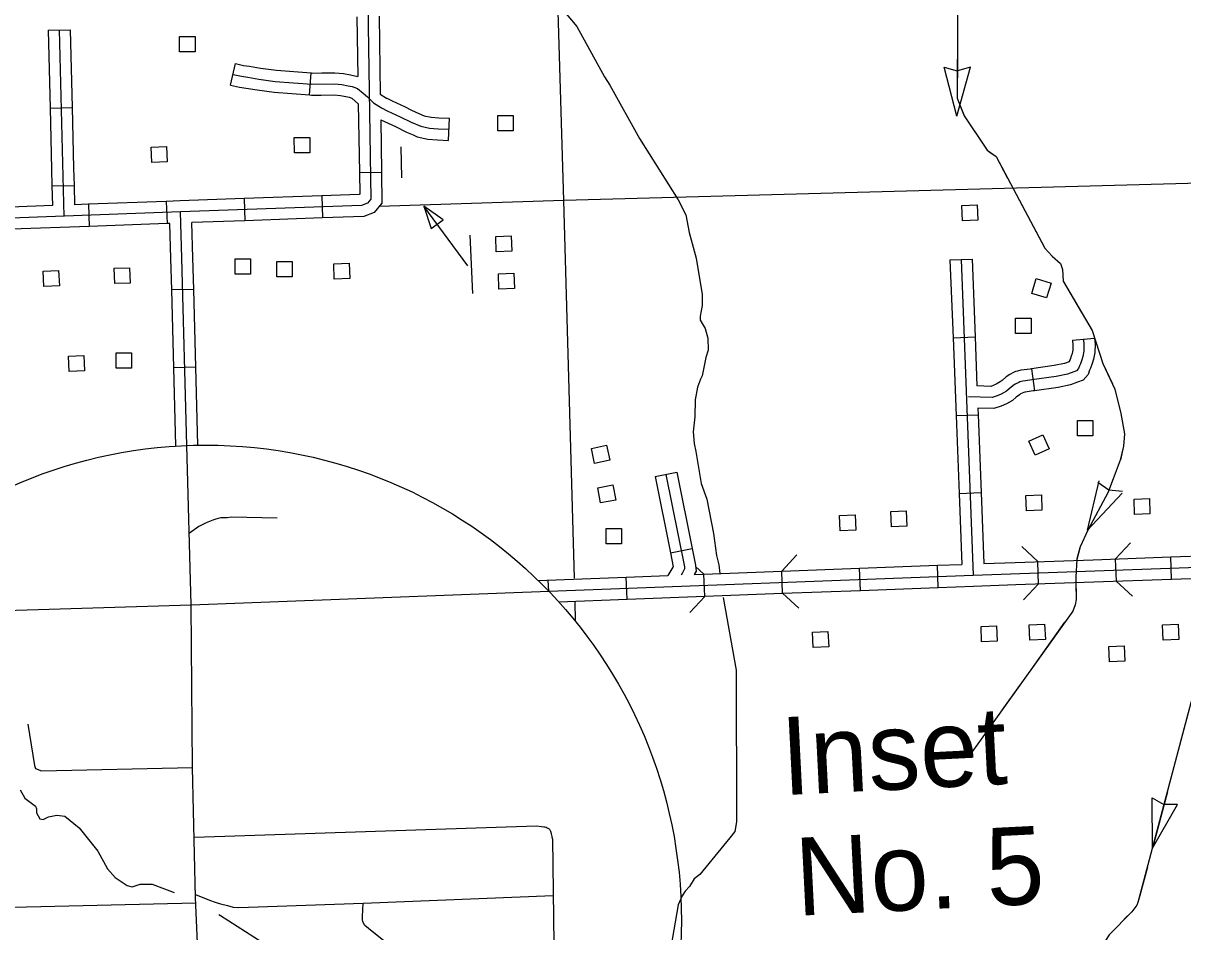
# Model space of a CAD drawing. Extents: x 1671357 to 13005564, y 567358 to 14261451.
# Drawn here: x 12758311 to 12758325.89, y 14259888.15 to 14259899.82 of the extents above; entities that cross this region are included whole.
import ezdxf

# ---------------------------------------------------------------- set-up
doc = ezdxf.new("R2010")
doc.units = 0
for name, color, linetype in [('31', 7, 'Continuous'), ('32', 7, 'Continuous'), ('35', 7, 'Continuous'), ('38', 7, 'Continuous'), ('43', 7, 'Continuous'), ('5', 7, 'Continuous'), ('56', 7, 'Continuous'), ('63', 7, 'Continuous')]:
    doc.layers.add(name, color=color, linetype=linetype)

msp = doc.modelspace()

# ---------------------------------------------------------------- linework, layer by layer
at = {"layer": '31'}
msp.add_lwpolyline([(12758315.41, 14259900.907), (12758315.461, 14259897.56), (12758315.42, 14259897.511), (12758315.341, 14259897.481), (12758313.018, 14259897.398), (12758306.475, 14259897.154)], dxfattribs=at)
at = {"layer": '32'}
for p, q in [((12758311.316, 14259899.731), (12758311.6, 14259899.738)), ((12758313.66, 14259899.026), (12758313.722, 14259899.303)), ((12758314.672, 14259898.9), (12758314.693, 14259899.183)), ((12758311.341, 14259898.731), (12758311.625, 14259898.738)), ((12758316.459, 14259898.317), (12758316.47, 14259898.601)), ((12758315.314, 14259897.905), (12758315.598, 14259897.91)), ((12758311.365, 14259897.732), (12758311.649, 14259897.739)), ((12758313.832, 14259897.569), (12758313.842, 14259897.285)), ((12758314.832, 14259897.605), (12758314.842, 14259897.321)), ((12758311.833, 14259897.496), (12758311.844, 14259897.212)), ((12758312.832, 14259897.533), (12758312.843, 14259897.249)), ((12758322.9, 14259896.781), (12758323.184, 14259896.792)), ((12758313.187, 14259896.403), (12758312.903, 14259896.396)), ((12758322.939, 14259895.781), (12758323.223, 14259895.792)), ((12758324.473, 14259895.75), (12758324.756, 14259895.776)), ((12758313.214, 14259895.403), (12758312.929, 14259895.396)), ((12758323.946, 14259895.383), (12758323.986, 14259895.101)), ((12758322.978, 14259894.782), (12758323.261, 14259894.793)), ((12758319.112, 14259893.999), (12758319.391, 14259894.055)), ((12758323.016, 14259893.783), (12758323.3, 14259893.794)), ((12758319.309, 14259893.018), (12758319.587, 14259893.074)), ((12758325.037, 14259892.656), (12758325.027, 14259892.94)), ((12758325.747, 14259892.683), (12758325.737, 14259892.967)), ((12758320.75, 14259892.5), (12758320.74, 14259892.784)), ((12758321.75, 14259892.538), (12758321.739, 14259892.822)), ((12758322.749, 14259892.576), (12758322.739, 14259892.86)), ((12758324.039, 14259892.619), (12758324.029, 14259892.903)), ((12758317.747, 14259892.528), (12758317.741, 14259892.67)), ((12758318.752, 14259892.424), (12758318.741, 14259892.708)), ((12758319.751, 14259892.462), (12758319.74, 14259892.746))]:
    msp.add_line(p, q, dxfattribs=at)
for points in [[(12758315.283, 14259899.905), (12758315.295, 14259899.137)], [(12758315.567, 14259899.91), (12758315.582, 14259898.912)], [(12758311.316, 14259899.731), (12758311.341, 14259898.731)], [(12758311.458, 14259899.735), (12758311.516, 14259897.34)], [(12758311.6, 14259899.738), (12758311.625, 14259898.738)], [(12758313.722, 14259899.303), (12758313.826, 14259899.28), (12758313.902, 14259899.268), (12758314.045, 14259899.245), (12758314.248, 14259899.217), (12758314.693, 14259899.183)], [(12758314.693, 14259899.183), (12758314.707, 14259899.182), (12758314.832, 14259899.183)], [(12758314.832, 14259899.183), (12758315, 14259899.184), (12758315.109, 14259899.175), (12758315.198, 14259899.158), (12758315.295, 14259899.137)], [(12758314.832, 14259899.183), (12758314.832, 14259899.183)], [(12758314.832, 14259899.183), (12758314.832, 14259899.183)], [(12758313.691, 14259899.164), (12758313.8, 14259899.14), (12758313.88, 14259899.128), (12758314.023, 14259899.105), (12758314.233, 14259899.075), (12758314.703, 14259899.04), (12758314.994, 14259899.042), (12758315.089, 14259899.034), (12758315.17, 14259899.019), (12758315.223, 14259899.007), (12758315.289, 14259898.981), (12758315.361, 14259898.921), (12758315.418, 14259898.874), (12758315.497, 14259898.798), (12758315.598, 14259898.733), (12758315.673, 14259898.696), (12758315.839, 14259898.621), (12758315.979, 14259898.55), (12758316.102, 14259898.498), (12758316.213, 14259898.472), (12758316.325, 14259898.465), (12758316.464, 14259898.459)], [(12758313.66, 14259899.026), (12758313.774, 14259899), (12758313.858, 14259898.988), (12758314.002, 14259898.965), (12758314.218, 14259898.934), (12758314.672, 14259898.9)], [(12758314.672, 14259898.9), (12758314.698, 14259898.898), (12758314.825, 14259898.899)], [(12758314.825, 14259898.899), (12758314.989, 14259898.9), (12758315.07, 14259898.893), (12758315.141, 14259898.879), (12758315.182, 14259898.871), (12758315.216, 14259898.858), (12758315.3, 14259898.788)], [(12758315.582, 14259898.912), (12758315.664, 14259898.859)], [(12758311.341, 14259898.731), (12758311.359, 14259897.946)], [(12758311.625, 14259898.738), (12758311.643, 14259897.961)], [(12758315.3, 14259898.788), (12758315.314, 14259897.905)], [(12758315.664, 14259898.859), (12758315.668, 14259898.857), (12758315.734, 14259898.825), (12758315.901, 14259898.749), (12758315.976, 14259898.711)], [(12758315.976, 14259898.711), (12758315.976, 14259898.711)], [(12758315.976, 14259898.711), (12758316.038, 14259898.679), (12758316.146, 14259898.634), (12758316.234, 14259898.613), (12758316.333, 14259898.607), (12758316.47, 14259898.601)], [(12758315.976, 14259898.711), (12758315.976, 14259898.711)], [(12758315.588, 14259898.579), (12758315.598, 14259897.91)], [(12758315.588, 14259898.579), (12758315.778, 14259898.493), (12758315.919, 14259898.421), (12758316.003, 14259898.386)], [(12758316.003, 14259898.386), (12758316.058, 14259898.363), (12758316.192, 14259898.331), (12758316.317, 14259898.323), (12758316.459, 14259898.317)], [(12758311.359, 14259897.946), (12758311.365, 14259897.732)], [(12758311.359, 14259897.946), (12758311.359, 14259897.946)], [(12758311.359, 14259897.946), (12758311.359, 14259897.946)], [(12758311.643, 14259897.961), (12758311.649, 14259897.739)], [(12758315.314, 14259897.905), (12758315.318, 14259897.625), (12758315.313, 14259897.623), (12758314.832, 14259897.605)], [(12758315.598, 14259897.91), (12758315.604, 14259897.509), (12758315.505, 14259897.392), (12758315.37, 14259897.34), (12758314.842, 14259897.321)], [(12758311.365, 14259897.732), (12758311.371, 14259897.479)], [(12758311.649, 14259897.739), (12758311.655, 14259897.489)], [(12758313.832, 14259897.569), (12758313.013, 14259897.54), (12758312.832, 14259897.533)], [(12758314.832, 14259897.605), (12758313.832, 14259897.569)], [(12758311.371, 14259897.479), (12758310.834, 14259897.459)], [(12758311.833, 14259897.496), (12758311.655, 14259897.489)], [(12758312.832, 14259897.533), (12758311.833, 14259897.496)], [(12758313.034, 14259896.803), (12758313.018, 14259897.398)], [(12758312.843, 14259897.249), (12758311.844, 14259897.212)], [(12758312.88, 14259897.25), (12758312.843, 14259897.249)], [(12758312.903, 14259896.396), (12758312.892, 14259896.8), (12758312.88, 14259897.25)], [(12758313.842, 14259897.285), (12758313.164, 14259897.261)], [(12758313.187, 14259896.403), (12758313.176, 14259896.807), (12758313.164, 14259897.261)], [(12758314.842, 14259897.321), (12758313.842, 14259897.285)], [(12758311.844, 14259897.212), (12758310.844, 14259897.175)], [(12758313.098, 14259894.4), (12758313.034, 14259896.803)], [(12758322.9, 14259896.781), (12758322.939, 14259895.781)], [(12758323.042, 14259896.786), (12758323.199, 14259892.735)], [(12758323.184, 14259896.792), (12758323.223, 14259895.792)], [(12758312.929, 14259895.396), (12758312.903, 14259896.396)], [(12758313.214, 14259895.403), (12758313.187, 14259896.403)], [(12758322.939, 14259895.781), (12758322.978, 14259894.782)], [(12758324.614, 14259895.763), (12758324.621, 14259895.693), (12758324.62, 14259895.608), (12758324.608, 14259895.543), (12758324.592, 14259895.498), (12758324.575, 14259895.446), (12758324.563, 14259895.423), (12758324.549, 14259895.385), (12758324.526, 14259895.357), (12758324.492, 14259895.344), (12758324.41, 14259895.316), (12758324.265, 14259895.284), (12758323.95, 14259895.24), (12758323.871, 14259895.229), (12758323.835, 14259895.224), (12758323.803, 14259895.217), (12758323.796, 14259895.215), (12758323.785, 14259895.209), (12758323.736, 14259895.184), (12758323.707, 14259895.166), (12758323.661, 14259895.126), (12758323.624, 14259895.096), (12758323.559, 14259895.059), (12758323.507, 14259895.034), (12758323.444, 14259895.015), (12758323.138, 14259895.024)], [(12758323.223, 14259895.792), (12758323.247, 14259895.163)], [(12758324.756, 14259895.776), (12758324.763, 14259895.699), (12758324.762, 14259895.594), (12758324.745, 14259895.506), (12758324.727, 14259895.453), (12758324.707, 14259895.391), (12758324.693, 14259895.366), (12758324.675, 14259895.312), (12758324.61, 14259895.237), (12758324.54, 14259895.211), (12758324.448, 14259895.179), (12758324.291, 14259895.144), (12758323.986, 14259895.101)], [(12758324.473, 14259895.75), (12758324.479, 14259895.687), (12758324.478, 14259895.622), (12758324.47, 14259895.579), (12758324.458, 14259895.544), (12758324.444, 14259895.502), (12758324.433, 14259895.48), (12758324.43, 14259895.473), (12758324.372, 14259895.453), (12758324.24, 14259895.424), (12758323.946, 14259895.383)], [(12758312.956, 14259894.393), (12758312.929, 14259895.396)], [(12758313.24, 14259894.404), (12758313.214, 14259895.403)], [(12758323.946, 14259895.383), (12758323.931, 14259895.38), (12758323.852, 14259895.37), (12758323.81, 14259895.364), (12758323.768, 14259895.355), (12758323.741, 14259895.347), (12758323.718, 14259895.334), (12758323.667, 14259895.308), (12758323.622, 14259895.28), (12758323.57, 14259895.235), (12758323.544, 14259895.214), (12758323.494, 14259895.185), (12758323.456, 14259895.167), (12758323.424, 14259895.157), (12758323.247, 14259895.163)], [(12758323.986, 14259895.101), (12758323.97, 14259895.099), (12758323.891, 14259895.088), (12758323.861, 14259895.084), (12758323.848, 14259895.081), (12758323.806, 14259895.06), (12758323.791, 14259895.051), (12758323.752, 14259895.017), (12758323.705, 14259894.978), (12758323.625, 14259894.933), (12758323.559, 14259894.902), (12758323.463, 14259894.872), (12758323.258, 14259894.878)], [(12758323.258, 14259894.878), (12758323.261, 14259894.793)], [(12758322.978, 14259894.782), (12758323.016, 14259893.783)], [(12758323.261, 14259894.793), (12758323.3, 14259893.794)], [(12758313.347, 14259885.47), (12758313.21, 14259888.595), (12758313.17, 14259890.262), (12758313.153, 14259892.354), (12758313.098, 14259894.4)], [(12758319.112, 14259893.999), (12758319.309, 14259893.018)], [(12758319.252, 14259894.027), (12758319.49, 14259892.839), (12758319.492, 14259892.816), (12758319.486, 14259892.806), (12758319.464, 14259892.764), (12758319.446, 14259892.734)], [(12758319.391, 14259894.055), (12758319.587, 14259893.074)], [(12758323.016, 14259893.783), (12758323.052, 14259892.872)], [(12758323.3, 14259893.794), (12758323.336, 14259892.882)], [(12758314.257, 14259893.465), (12758313.671, 14259893.476), (12758313.616, 14259893.47), (12758313.534, 14259893.468), (12758313.499, 14259893.461), (12758313.469, 14259893.454), (12758313.432, 14259893.439), (12758313.389, 14259893.424), (12758313.344, 14259893.407), (12758313.253, 14259893.357), (12758313.13, 14259893.271)], [(12758319.587, 14259893.074), (12758319.63, 14259892.861), (12758319.638, 14259892.786), (12758319.613, 14259892.741)], [(12758319.309, 14259893.018), (12758319.344, 14259892.841), (12758319.341, 14259892.835), (12758319.277, 14259892.729)], [(12758323.738, 14259892.896), (12758324.738, 14259892.931)], [(12758324.738, 14259892.931), (12758325.737, 14259892.967)], [(12758325.737, 14259892.967), (12758326.737, 14259893.002)], [(12758317.747, 14259892.528), (12758323.199, 14259892.735), (12758328.129, 14259892.909)], [(12758319.74, 14259892.746), (12758320.74, 14259892.784)], [(12758320.74, 14259892.784), (12758321.739, 14259892.822)], [(12758321.739, 14259892.822), (12758322.739, 14259892.86)], [(12758322.739, 14259892.86), (12758323.052, 14259892.872)], [(12758323.336, 14259892.882), (12758323.738, 14259892.896)], [(12758317.611, 14259892.665), (12758318.741, 14259892.708)], [(12758318.741, 14259892.708), (12758319.277, 14259892.729)], [(12758319.613, 14259892.741), (12758319.74, 14259892.746)], [(12758323.748, 14259892.612), (12758324.748, 14259892.647)], [(12758324.748, 14259892.647), (12758325.747, 14259892.683)], [(12758325.747, 14259892.683), (12758326.747, 14259892.718)], [(12758308.656, 14259892.217), (12758313.153, 14259892.354), (12758317.747, 14259892.528)], [(12758319.751, 14259892.462), (12758320.75, 14259892.5)], [(12758320.75, 14259892.5), (12758321.75, 14259892.538)], [(12758321.75, 14259892.538), (12758322.749, 14259892.576)], [(12758322.749, 14259892.576), (12758323.204, 14259892.593), (12758323.748, 14259892.612)], [(12758317.875, 14259892.391), (12758318.752, 14259892.424)], [(12758318.752, 14259892.424), (12758319.751, 14259892.462)], [(12758311.054, 14259890.821), (12758311.141, 14259890.289), (12758311.155, 14259890.25), (12758311.229, 14259890.222), (12758313.17, 14259890.262)], [(12758317.589, 14259889.508), (12758313.195, 14259889.364)], [(12758317.794, 14259889.347), (12758317.79, 14259889.375), (12758317.787, 14259889.392), (12758317.782, 14259889.413), (12758317.778, 14259889.426), (12758317.776, 14259889.43), (12758317.772, 14259889.439), (12758317.768, 14259889.448), (12758317.764, 14259889.46), (12758317.761, 14259889.461), (12758317.754, 14259889.469), (12758317.738, 14259889.48), (12758317.728, 14259889.485), (12758317.714, 14259889.491), (12758317.697, 14259889.496), (12758317.685, 14259889.498), (12758317.654, 14259889.502), (12758317.589, 14259889.508)], [(12758317.794, 14259889.347), (12758317.836, 14259885.96), (12758317.852, 14259884.971), (12758317.867, 14259884.77), (12758317.867, 14259884.736), (12758317.864, 14259884.711), (12758317.854, 14259884.667), (12758317.831, 14259884.632), (12758317.764, 14259884.542), (12758317.501, 14259884.208), (12758316.956, 14259883.492), (12758316.878, 14259883.396), (12758316.842, 14259883.356), (12758316.822, 14259883.34), (12758316.785, 14259883.307), (12758316.706, 14259883.243), (12758316.243, 14259882.974), (12758316.148, 14259882.934), (12758316.09, 14259882.909), (12758316.044, 14259882.895)], [(12758313.209, 14259888.634), (12758313.389, 14259888.56), (12758313.463, 14259888.533), (12758313.528, 14259888.512), (12758313.621, 14259888.491), (12758313.692, 14259888.469), (12758313.763, 14259888.463), (12758313.89, 14259888.468), (12758315.362, 14259888.521), (12758317.803, 14259888.618)], [(12758307.232, 14259888.384), (12758313.213, 14259888.524)], [(12758316.532, 14259887.313), (12758315.43, 14259888.197), (12758315.385, 14259888.235), (12758315.36, 14259888.28), (12758315.354, 14259888.31), (12758315.354, 14259888.348), (12758315.362, 14259888.521)]]:
    msp.add_lwpolyline(points, dxfattribs=at)
at = {"layer": '35'}
for points in [[(12758317.968, 14259899.941), (12758318.108, 14259899.779), (12758318.463, 14259899.131), (12758318.532, 14259899.026), (12758318.913, 14259898.339), (12758319.409, 14259897.554), (12758319.506, 14259897.359), (12758319.55, 14259897.133), (12758319.638, 14259896.806), (12758319.718, 14259896.338), (12758319.718, 14259896.197), (12758319.692, 14259896.061), (12758319.692, 14259896.008), (12758319.756, 14259895.899), (12758319.791, 14259895.775), (12758319.794, 14259895.621), (12758319.765, 14259895.529), (12758319.717, 14259895.291), (12758319.694, 14259895.25), (12758319.658, 14259895.146), (12758319.629, 14259894.986), (12758319.621, 14259894.765), (12758319.603, 14259894.574), (12758319.613, 14259894.423), (12758319.634, 14259894.321), (12758319.706, 14259893.912), (12758319.777, 14259893.709), (12758319.864, 14259893.267), (12758319.903, 14259892.987), (12758319.93, 14259892.865), (12758319.942, 14259892.754)], [(12758319.988, 14259892.448), (12758320.154, 14259891.512), (12758320.156, 14259889.565), (12758320.135, 14259889.443), (12758320.072, 14259889.358), (12758319.688, 14259888.888), (12758319.615, 14259888.834), (12758319.554, 14259888.736), (12758319.5, 14259888.675), (12758319.461, 14259888.615)], [(12758310.956, 14259889.977), (12758311.018, 14259889.87), (12758311.153, 14259889.765), (12758311.168, 14259889.734), (12758311.168, 14259889.68), (12758311.211, 14259889.604), (12758311.253, 14259889.595), (12758311.322, 14259889.63), (12758311.427, 14259889.651), (12758311.53, 14259889.64), (12758311.713, 14259889.488), (12758311.955, 14259889.189), (12758312.08, 14259888.96), (12758312.177, 14259888.852), (12758312.332, 14259888.747), (12758312.395, 14259888.732), (12758312.5, 14259888.763), (12758312.651, 14259888.764), (12758312.937, 14259888.656)], [(12758319.461, 14259888.615), (12758319.409, 14259888.499), (12758319.11, 14259886.771), (12758319.085, 14259886.555), (12758319.06, 14259886.465), (12758319.032, 14259886.266), (12758318.981, 14259886.047), (12758318.942, 14259885.979), (12758318.879, 14259885.895), (12758318.862, 14259885.845), (12758318.856, 14259885.632)], [(12758313.508, 14259888.375), (12758313.529, 14259888.364), (12758314.067, 14259888.019), (12758314.381, 14259887.858), (12758314.68, 14259887.737), (12758315.136, 14259887.53), (12758315.617, 14259887.36), (12758315.722, 14259887.336)]]:
    msp.add_lwpolyline(points, dxfattribs=at)
at = {"layer": '38'}
for p, q in [((12758325.031, 14259892.8), (12758325.031, 14259892.8)), ((12758324.034, 14259892.765), (12758324.034, 14259892.765))]:
    msp.add_line(p, q, dxfattribs=at)
for points in [[(12758324.029, 14259892.907), (12758323.821, 14259893.1)], [(12758325.22, 14259893.149), (12758325.026, 14259892.942)], [(12758320.74, 14259892.785), (12758320.933, 14259892.993)], [(12758319.633, 14259892.845), (12758319.74, 14259892.745)], [(12758325.036, 14259892.658), (12758325.244, 14259892.464)], [(12758320.959, 14259892.308), (12758320.75, 14259892.501)], [(12758323.845, 14259892.415), (12758324.039, 14259892.623)], [(12758319.75, 14259892.461), (12758319.557, 14259892.252)]]:
    msp.add_lwpolyline(points, dxfattribs=at)
at = {"layer": '43'}
for p, q in [((12758322.989, 14259898.628), (12758322.826, 14259899.257)), ((12758322.826, 14259899.257), (12758322.992, 14259899.211)), ((12758322.989, 14259898.628), (12758323.162, 14259899.255)), ((12758323.162, 14259899.255), (12758322.995, 14259899.211)), ((12758324.668, 14259893.311), (12758324.817, 14259893.944)), ((12758324.8, 14259893.928), (12758324.94, 14259893.827)), ((12758325.114, 14259893.808), (12758324.942, 14259893.826)), ((12758324.668, 14259893.311), (12758325.113, 14259893.785)), ((12758325.5, 14259889.225), (12758325.498, 14259889.875)), ((12758325.498, 14259889.875), (12758325.648, 14259889.789)), ((12758325.5, 14259889.225), (12758325.823, 14259889.789)), ((12758325.823, 14259889.789), (12758325.651, 14259889.788))]:
    msp.add_line(p, q, dxfattribs=at)
for points in [[(12758322.985, 14259900.378), (12758322.998, 14259899.856), (12758322.997, 14259899.628)], [(12758322.998, 14259899.856), (12758322.991, 14259898.857), (12758323.084, 14259898.633), (12758323.377, 14259898.193), (12758323.493, 14259898.11), (12758324.117, 14259896.934), (12758324.214, 14259896.828), (12758324.32, 14259896.735), (12758324.346, 14259896.658), (12758324.354, 14259896.51), (12758324.726, 14259895.874), (12758324.865, 14259895.453), (12758325.019, 14259895.121), (12758325.093, 14259894.811), (12758325.142, 14259894.547), (12758325.13, 14259894.389), (12758325.088, 14259894.21), (12758324.931, 14259893.801), (12758324.669, 14259893.313), (12758324.572, 14259893.096), (12758324.528, 14259892.933), (12758324.516, 14259892.712), (12758324.519, 14259892.42), (12758324.51, 14259892.351), (12758324.476, 14259892.272), (12758323.138, 14259890.398)], [(12758322.995, 14259899.378), (12758322.991, 14259898.857), (12758323.078, 14259898.646)], [(12758323.215, 14259898.436), (12758323.377, 14259898.193), (12758323.444, 14259898.145)], [(12758323.444, 14259898.145), (12758323.493, 14259898.11), (12758323.64, 14259897.831)], [(12758323.758, 14259897.611), (12758324.109, 14259896.948)], [(12758324.282, 14259896.769), (12758324.32, 14259896.735), (12758324.346, 14259896.658), (12758324.354, 14259896.51), (12758324.591, 14259896.105)], [(12758324.718, 14259895.889), (12758324.726, 14259895.874), (12758324.865, 14259895.453), (12758324.987, 14259895.19)], [(12758325.06, 14259894.952), (12758325.093, 14259894.811), (12758325.142, 14259894.547), (12758325.13, 14259894.389), (12758325.089, 14259894.216)], [(12758325.001, 14259893.982), (12758324.931, 14259893.801), (12758324.669, 14259893.313), (12758324.668, 14259893.311)], [(12758324.568, 14259893.082), (12758324.53, 14259892.944)], [(12758324.517, 14259892.63), (12758324.519, 14259892.42), (12758324.51, 14259892.351), (12758324.505, 14259892.339)], [(12758324.373, 14259892.128), (12758323.937, 14259891.518)], [(12758323.792, 14259891.314), (12758323.567, 14259890.999)], [(12758326.034, 14259891.24), (12758325.315, 14259888.529), (12758325.301, 14259888.494), (12758325.234, 14259888.411), (12758324.943, 14259888.115), (12758324.082, 14259886.773), (12758324.102, 14259886.584), (12758323.993, 14259886.474), (12758323.893, 14259886.275), (12758323.477, 14259885.702), (12758322.132, 14259883.715), (12758322.014, 14259883.576), (12758321.92, 14259883.503), (12758321.45, 14259883.351), (12758321.35, 14259883.247), (12758321.217, 14259883.286), (12758321.079, 14259883.215), (12758321.019, 14259883.069), (12758320.839, 14259882.877), (12758320.79, 14259882.84), (12758320.766, 14259882.832), (12758320.545, 14259882.835), (12758316.948, 14259882.693)], [(12758325.948, 14259890.917), (12758325.756, 14259890.192)], [(12758325.692, 14259889.95), (12758325.5, 14259889.225)], [(12758325.436, 14259888.983), (12758325.34, 14259888.621)], [(12758325.34, 14259888.621), (12758325.315, 14259888.529), (12758325.301, 14259888.494), (12758325.234, 14259888.411), (12758325.139, 14259888.315)]]:
    msp.add_lwpolyline(points, dxfattribs=at)
at = {"layer": '5'}
for points in [[(12758318.076, 14259892.695), (12758317.941, 14259897.546), (12758317.781, 14259902.835)], [(12758327.843, 14259897.815), (12758317.941, 14259897.546), (12758315.568, 14259897.469)], [(12758318.091, 14259892.138), (12758318.084, 14259892.399)]]:
    msp.add_lwpolyline(points, dxfattribs=at)
at = {"layer": '56'}
for points in [[(12758313.005, 14259899.454), (12758313.005, 14259899.652), (12758313.203, 14259899.652), (12758313.203, 14259899.454)], [(12758317.092, 14259898.44), (12758317.092, 14259898.638), (12758317.29, 14259898.638), (12758317.29, 14259898.44)], [(12758314.479, 14259898.157), (12758314.478, 14259898.354), (12758314.676, 14259898.355), (12758314.677, 14259898.158)], [(12758312.646, 14259898.033), (12758312.638, 14259898.23), (12758312.835, 14259898.238), (12758312.843, 14259898.041)], [(12758316.235, 14259897.183), (12758316.391, 14259897.298), (12758316.141, 14259897.474)], [(12758323.059, 14259897.282), (12758323.051, 14259897.479), (12758323.249, 14259897.487), (12758323.257, 14259897.29)], [(12758317.073, 14259896.884), (12758317.065, 14259897.081), (12758317.263, 14259897.089), (12758317.271, 14259896.892)], [(12758313.717, 14259896.599), (12758313.717, 14259896.796), (12758313.914, 14259896.796), (12758313.914, 14259896.599)], [(12758311.262, 14259896.442), (12758311.254, 14259896.639), (12758311.451, 14259896.647), (12758311.46, 14259896.45)], [(12758312.173, 14259896.477), (12758312.165, 14259896.674), (12758312.362, 14259896.682), (12758312.371, 14259896.485)], [(12758314.254, 14259896.564), (12758314.254, 14259896.761), (12758314.452, 14259896.761), (12758314.452, 14259896.564)], [(12758314.992, 14259896.533), (12758314.984, 14259896.73), (12758315.181, 14259896.738), (12758315.19, 14259896.541)], [(12758317.107, 14259896.407), (12758317.099, 14259896.604), (12758317.296, 14259896.613), (12758317.305, 14259896.416)], [(12758323.952, 14259896.352), (12758324.009, 14259896.541), (12758324.198, 14259896.483), (12758324.141, 14259896.295)], [(12758323.743, 14259895.836), (12758323.743, 14259896.033), (12758323.941, 14259896.033), (12758323.941, 14259895.836)], [(12758311.585, 14259895.349), (12758311.576, 14259895.546), (12758311.774, 14259895.554), (12758311.782, 14259895.357)], [(12758312.191, 14259895.391), (12758312.191, 14259895.588), (12758312.388, 14259895.588), (12758312.388, 14259895.391)], [(12758324.537, 14259894.524), (12758324.538, 14259894.721), (12758324.735, 14259894.721), (12758324.735, 14259894.524)], [(12758323.993, 14259894.274), (12758323.912, 14259894.454), (12758324.092, 14259894.535), (12758324.173, 14259894.356)], [(12758318.336, 14259894.168), (12758318.295, 14259894.36), (12758318.488, 14259894.402), (12758318.53, 14259894.209)], [(12758318.412, 14259893.662), (12758318.377, 14259893.856), (12758318.571, 14259893.892), (12758318.607, 14259893.698)], [(12758323.884, 14259893.561), (12758323.876, 14259893.758), (12758324.074, 14259893.766), (12758324.082, 14259893.569)], [(12758325.272, 14259893.513), (12758325.264, 14259893.71), (12758325.461, 14259893.718), (12758325.469, 14259893.521)], [(12758322.148, 14259893.354), (12758322.139, 14259893.551), (12758322.337, 14259893.559), (12758322.345, 14259893.362)], [(12758321.491, 14259893.304), (12758321.483, 14259893.501), (12758321.681, 14259893.509), (12758321.689, 14259893.312)], [(12758318.484, 14259893.135), (12758318.484, 14259893.332), (12758318.682, 14259893.332), (12758318.682, 14259893.135)], [(12758323.307, 14259891.878), (12758323.299, 14259892.075), (12758323.497, 14259892.083), (12758323.505, 14259891.886)], [(12758323.927, 14259891.898), (12758323.919, 14259892.095), (12758324.116, 14259892.103), (12758324.125, 14259891.906)], [(12758325.64, 14259891.897), (12758325.632, 14259892.094), (12758325.83, 14259892.103), (12758325.838, 14259891.906)], [(12758321.144, 14259891.803), (12758321.136, 14259892), (12758321.333, 14259892.009), (12758321.342, 14259891.812)], [(12758324.95, 14259891.619), (12758324.942, 14259891.816), (12758325.139, 14259891.824), (12758325.147, 14259891.627)]]:
    msp.add_lwpolyline(points, close=True, dxfattribs=at)
for points in [[(12758315.846, 14259898.233), (12758315.857, 14259897.837)], [(12758316.708, 14259896.704), (12758316.141, 14259897.474)], [(12758316.731, 14259897.1), (12758316.765, 14259896.352)]]:
    msp.add_lwpolyline(points, dxfattribs=at)
at = {"layer": '63'}
msp.add_circle((12758313.341, 14259888.294), 6.11, dxfattribs=at)

# ---------------------------------------------------------------- texts
for s, p in [('Inset', (12758320.755, 14259889.907)), ('No. 5', (12758320.937, 14259888.358))]:
    msp.add_text(s, height=1.0001, rotation=2.8934, dxfattribs=at).set_placement(p)

doc.saveas('drawing.dxf')
